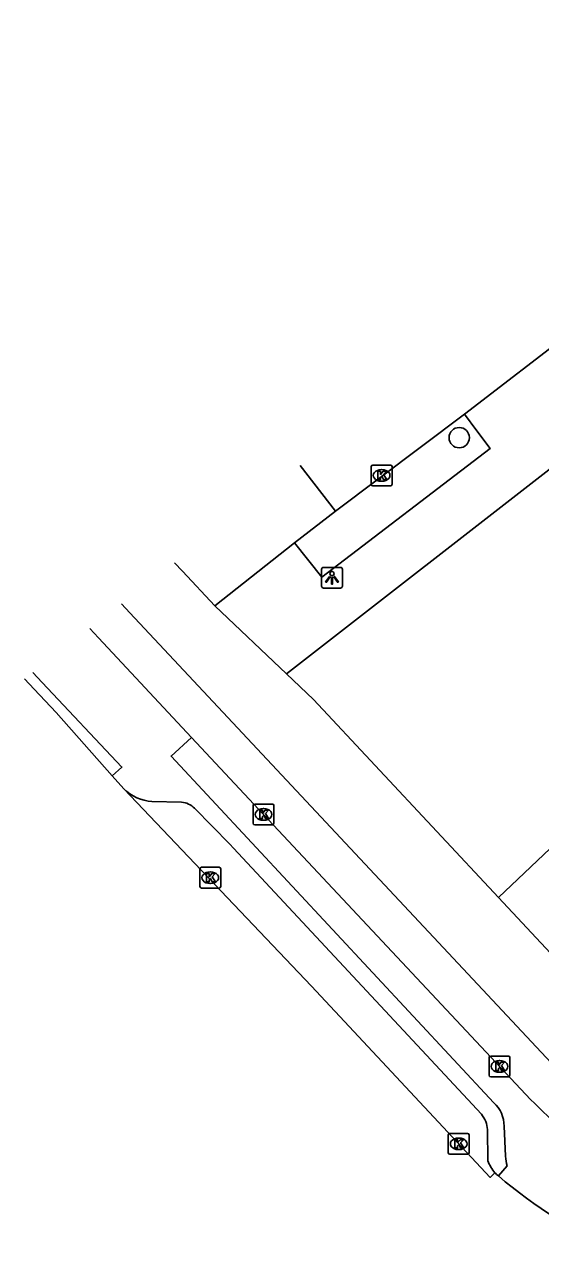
# Model space of a CAD drawing. Extents: x 163427 to 164190, y 380331 to 381641.
# Drawn here: x 163427 to 163451.8, y 380905.8 to 380964.8 of the extents above; entities that cross this region are included whole.
import ezdxf

# ---------------------------------------------------------------- set-up
doc = ezdxf.new("R2010")
doc.units = 0
for name, color, linetype in [('IMGEO_Berm_open', 7, 'Continuous'), ('IMGEO_Boom', 7, 'Continuous'), ('IMGEO_Fietspad_gesloten', 7, 'Continuous'), ('IMGEO_Groenvoorziening', 7, 'Continuous'), ('IMGEO_Kolk', 7, 'Continuous'), ('IMGEO_Lichtpunt', 7, 'Continuous'), ('IMGEO_Parkeervlak_open', 7, 'Continuous'), ('IMGEO_Rijbaan_lokaal_gesloten', 7, 'Continuous'), ('IMGEO_Rijbaan_lokaal_open', 7, 'Continuous'), ('IMGEO_Voetpad_open', 7, 'Continuous')]:
    doc.layers.add(name, color=color, linetype=linetype)

msp = doc.modelspace()

# ---------------------------------------------------------------- linework, layer by layer
at = {"layer": 'IMGEO_Berm_open'}
for points in [[(163449.547, 380912.999), (163434.019, 380929.663), (163435.008, 380930.561)], [(163450.114, 380910.424), (163450.036, 380911.88)], [(163449.762, 380909.478), (163450.191, 380909.959)]]:
    msp.add_lwpolyline(points, dxfattribs=at)
for centre, radius, start, end in [((163448.552, 380911.898), 1.484, 359.30818, 47.90222), ((163451.599, 380910.431), 1.485, 180.26901, 198.53573)]:
    msp.add_arc(centre, radius, start, end, dxfattribs=at)
at = {"layer": 'IMGEO_Boom'}
msp.add_circle((163447.88, 380944.972), 0.489, dxfattribs=at)
at = {"layer": 'IMGEO_Fietspad_gesloten'}
for points in [[(163431.634, 380936.983), (163432.04, 380936.549), (163453.01, 380914.164)], [(163435.008, 380930.561), (163430.529, 380935.348), (163430.106, 380935.8)], [(163435.008, 380930.561), (163438.471, 380926.86), (163451.314, 380913.154)]]:
    msp.add_lwpolyline(points, dxfattribs=at)
msp.add_arc((163486.597, 380949.137), 50.395, 225.56274, 235.83879, dxfattribs=at)
at = {"layer": 'IMGEO_Groenvoorziening'}
msp.add_lwpolyline([(163452.26, 380925.22), (163449.768, 380922.865)], dxfattribs=at)
at = {"layer": 'IMGEO_Kolk'}
for p, q in [((163443.647, 380942.731), (163443.647, 380943.583)), ((163443.722, 380943.657), (163444.574, 380943.657)), ((163444.135, 380943.437), (163444.16, 380943.437)), ((163444.648, 380943.583), (163444.648, 380942.731)), ((163444.158, 380942.877), (163444.133, 380942.877)), ((163444.574, 380942.657), (163443.722, 380942.657)), ((163437.969, 380926.434), (163437.969, 380927.286)), ((163438.044, 380927.36), (163438.896, 380927.36)), ((163438.457, 380927.14), (163438.482, 380927.14)), ((163438.97, 380927.286), (163438.97, 380926.434)), ((163438.896, 380926.36), (163438.044, 380926.36)), ((163438.48, 380926.58), (163438.455, 380926.58)), ((163435.405, 380923.392), (163435.405, 380924.244)), ((163435.48, 380924.318), (163436.332, 380924.318)), ((163435.893, 380924.098), (163435.918, 380924.098)), ((163436.406, 380924.244), (163436.406, 380923.392)), ((163435.916, 380923.538), (163435.891, 380923.538)), ((163436.332, 380923.318), (163435.48, 380923.318)), ((163449.32, 380914.32), (163449.32, 380915.172)), ((163449.395, 380915.246), (163450.247, 380915.246)), ((163450.321, 380915.172), (163450.321, 380914.32)), ((163449.808, 380915.026), (163449.833, 380915.026)), ((163450.247, 380914.246), (163449.395, 380914.246)), ((163449.831, 380914.466), (163449.806, 380914.466)), ((163447.43, 380911.524), (163448.282, 380911.524)), ((163447.355, 380910.598), (163447.355, 380911.45)), ((163447.843, 380911.304), (163447.868, 380911.304)), ((163448.356, 380911.45), (163448.356, 380910.598)), ((163448.282, 380910.524), (163447.43, 380910.524)), ((163447.866, 380910.744), (163447.841, 380910.744))]:
    msp.add_line(p, q, dxfattribs=at)
for points in [[(163443.647, 380942.731), (163443.647, 380943.583)], [(163443.722, 380943.657), (163444.574, 380943.657)], [(163444.648, 380943.583), (163444.648, 380942.731)], [(163443.968, 380943.357), (163444.091, 380943.357), (163444.091, 380943.206), (163444.221, 380943.357), (163444.385, 380943.357), (163444.239, 380943.206), (163444.392, 380942.957), (163444.24, 380942.957), (163444.155, 380943.121), (163444.091, 380943.054), (163444.091, 380942.957), (163443.968, 380942.957), (163443.968, 380943.357)], [(163444.574, 380942.657), (163443.722, 380942.657)], [(163437.969, 380926.434), (163437.969, 380927.286)], [(163438.044, 380927.36), (163438.896, 380927.36)], [(163438.29, 380927.06), (163438.413, 380927.06), (163438.413, 380926.909), (163438.543, 380927.06), (163438.707, 380927.06), (163438.561, 380926.909), (163438.714, 380926.66), (163438.562, 380926.66), (163438.477, 380926.824), (163438.413, 380926.757), (163438.413, 380926.66), (163438.29, 380926.66), (163438.29, 380927.06)], [(163438.97, 380927.286), (163438.97, 380926.434)], [(163438.896, 380926.36), (163438.044, 380926.36)], [(163435.405, 380923.392), (163435.405, 380924.244)], [(163435.48, 380924.318), (163436.332, 380924.318)], [(163435.726, 380924.018), (163435.849, 380924.018), (163435.849, 380923.867), (163435.979, 380924.018), (163436.143, 380924.018), (163435.997, 380923.867), (163436.15, 380923.618), (163435.998, 380923.618), (163435.913, 380923.782), (163435.849, 380923.715), (163435.849, 380923.618), (163435.726, 380923.618), (163435.726, 380924.018)], [(163436.406, 380924.244), (163436.406, 380923.392)], [(163436.332, 380923.318), (163435.48, 380923.318)], [(163449.32, 380914.32), (163449.32, 380915.172)], [(163449.395, 380915.246), (163450.247, 380915.246)], [(163450.321, 380915.172), (163450.321, 380914.32)], [(163449.641, 380914.946), (163449.764, 380914.946), (163449.764, 380914.795), (163449.894, 380914.946), (163450.058, 380914.946), (163449.912, 380914.795), (163450.065, 380914.546), (163449.913, 380914.546), (163449.828, 380914.71), (163449.764, 380914.643), (163449.764, 380914.546), (163449.641, 380914.546), (163449.641, 380914.946)], [(163450.247, 380914.246), (163449.395, 380914.246)], [(163447.43, 380911.524), (163448.282, 380911.524)], [(163447.355, 380910.598), (163447.355, 380911.45)], [(163447.676, 380911.224), (163447.799, 380911.224), (163447.799, 380911.073), (163447.929, 380911.224), (163448.093, 380911.224), (163447.947, 380911.073), (163448.1, 380910.824), (163447.948, 380910.824), (163447.863, 380910.988), (163447.799, 380910.921), (163447.799, 380910.824), (163447.676, 380910.824), (163447.676, 380911.224)], [(163448.356, 380911.45), (163448.356, 380910.598)], [(163448.282, 380910.524), (163447.43, 380910.524)]]:
    msp.add_lwpolyline(points, dxfattribs=at)
for centre, start, end in [((163443.724, 380943.581), 91.55205, 178.44795), ((163443.724, 380943.581), 91.55205, 178.44795), ((163444.572, 380943.581), 1.55205, 88.44795), ((163444.572, 380943.581), 1.55205, 88.44795), ((163443.724, 380942.733), 181.55205, 268.44795), ((163443.724, 380942.733), 181.55205, 268.44795), ((163444.572, 380942.733), 271.55205, 358.44795), ((163444.572, 380942.733), 271.55205, 358.44795), ((163438.046, 380927.284), 91.55205, 178.44795), ((163438.046, 380927.284), 91.55205, 178.44795), ((163438.894, 380927.284), 1.55205, 88.44795), ((163438.894, 380927.284), 1.55205, 88.44795), ((163438.046, 380926.436), 181.55205, 268.44795), ((163438.046, 380926.436), 181.55205, 268.44795), ((163438.894, 380926.436), 271.55205, 358.44795), ((163438.894, 380926.436), 271.55205, 358.44795), ((163435.482, 380924.242), 91.55205, 178.44795), ((163435.482, 380924.242), 91.55205, 178.44795), ((163436.33, 380924.242), 1.55205, 88.44795), ((163436.33, 380924.242), 1.55205, 88.44795), ((163435.482, 380923.394), 181.55205, 268.44795), ((163435.482, 380923.394), 181.55205, 268.44795), ((163436.33, 380923.394), 271.55205, 358.44795), ((163436.33, 380923.394), 271.55205, 358.44795), ((163449.397, 380915.17), 91.55205, 178.44795), ((163449.397, 380915.17), 91.55205, 178.44795), ((163450.245, 380915.17), 1.55205, 88.44795), ((163450.245, 380915.17), 1.55205, 88.44795), ((163449.397, 380914.322), 181.55205, 268.44795), ((163449.397, 380914.322), 181.55205, 268.44795), ((163450.245, 380914.322), 271.55205, 358.44795), ((163450.245, 380914.322), 271.55205, 358.44795), ((163447.432, 380911.448), 91.55205, 178.44795), ((163447.432, 380911.448), 91.55205, 178.44795), ((163448.28, 380911.448), 1.55205, 88.44795), ((163448.28, 380911.448), 1.55205, 88.44795), ((163447.432, 380910.6), 181.55205, 268.44795), ((163447.432, 380910.6), 181.55205, 268.44795), ((163448.28, 380910.6), 271.55205, 358.44795), ((163448.28, 380910.6), 271.55205, 358.44795)]:
    msp.add_arc(centre, 0.0765, start, end, dxfattribs=at)
for centre, major_axis, ratio, start_param, end_param in [((163444.134, 380943.157), (-0.387, 0.002), 0.722429, 4.712389, 7.853982), ((163444.159, 380943.157), (-0.39, 0.002), 0.717154, 1.570796, 4.712389), ((163438.456, 380926.86), (-0.387, 0.002), 0.722429, 4.712389, 7.853982), ((163438.481, 380926.86), (-0.39, 0.002), 0.717154, 1.570796, 4.712389), ((163435.892, 380923.818), (-0.387, 0.002), 0.722429, 4.712389, 7.853982), ((163435.917, 380923.818), (-0.39, 0.002), 0.717154, 1.570796, 4.712389), ((163449.807, 380914.746), (-0.387, 0.002), 0.722429, 4.712389, 7.853982), ((163449.832, 380914.746), (-0.39, 0.002), 0.717154, 1.570796, 4.712389), ((163447.842, 380911.024), (-0.387, 0.002), 0.722429, 4.712389, 7.853982), ((163447.867, 380911.024), (-0.39, 0.002), 0.717154, 1.570796, 4.712389)]:
    msp.add_ellipse(centre, major_axis=major_axis, ratio=ratio, start_param=start_param, end_param=end_param, dxfattribs=at)
at = {"layer": 'IMGEO_Lichtpunt'}
for p, q in [((163442.164, 380938.736), (163441.356, 380938.736)), ((163442.164, 380938.736), (163441.356, 380938.736)), ((163441.262, 380938.641), (163441.262, 380937.834)), ((163441.262, 380938.641), (163441.262, 380937.834)), ((163442.258, 380937.834), (163442.258, 380938.641)), ((163442.258, 380937.834), (163442.258, 380938.641)), ((163441.356, 380937.74), (163442.164, 380937.74)), ((163441.356, 380937.74), (163442.164, 380937.74))]:
    msp.add_line(p, q, dxfattribs=at)
for points in [[(163441.636, 380938.305), (163441.675, 380938.277), (163441.487, 380938.015), (163441.449, 380938.042), (163441.636, 380938.305)], [(163441.738, 380938.257), (163441.785, 380938.257), (163441.785, 380937.935), (163441.738, 380937.935), (163441.738, 380938.257)], [(163441.848, 380938.277), (163441.886, 380938.304), (163442.073, 380938.042), (163442.034, 380938.014), (163441.848, 380938.277)]]:
    msp.add_lwpolyline(points, dxfattribs=at)
msp.add_circle((163441.761, 380938.439), 0.0994, dxfattribs=at)
for centre, start, end in [((163441.356, 380938.641), 90, 180), ((163441.356, 380938.641), 90, 180), ((163442.164, 380938.641), 0, 90), ((163442.164, 380938.641), 0, 90), ((163441.356, 380937.834), 180, 270), ((163441.356, 380937.834), 180, 270), ((163442.164, 380937.834), 270, 0), ((163442.164, 380937.834), 270, 360)]:
    msp.add_arc(centre, 0.0946, start, end, dxfattribs=at)
at = {"layer": 'IMGEO_Parkeervlak_open'}
for points in [[(163433.1, 380927.483), (163434.523, 380927.446)], [(163435.149, 380927.153), (163436.848, 380925.424), (163437.021, 380925.238), (163448.945, 380912.447)], [(163449.24, 380911.706), (163449.264, 380910.206)]]:
    msp.add_lwpolyline(points, dxfattribs=at)
for centre, radius, start, end in [((163433.231, 380929.57), 2.091, 225.01161, 266.40208), ((163434.476, 380926.531), 0.916, 42.74966, 87.08634), ((163448.007, 380911.644), 1.234, 2.85695, 40.55911), ((163450.797, 380910.72), 1.617, 198.53292, 222.24072)]:
    msp.add_arc(centre, radius, start, end, dxfattribs=at)
at = {"layer": 'IMGEO_Rijbaan_lokaal_gesloten'}
for points in [[(163426.972, 380933.374), (163427.432, 380932.886), (163428.488, 380931.766), (163431.194, 380928.72)], [(163431.194, 380928.72), (163431.753, 380928.091)], [(163449.6, 380909.633), (163449.361, 380909.411), (163440.776, 380918.601), (163431.753, 380928.091)]]:
    msp.add_lwpolyline(points, dxfattribs=at)
for centre, radius, start, end in [((163450.799, 380910.724), 1.621, 222.30008, 230.22993), ((163467.652, 380930.928), 27.931, 230.16989, 244.31662)]:
    msp.add_arc(centre, radius, start, end, dxfattribs=at)
at = {"layer": 'IMGEO_Rijbaan_lokaal_open'}
for points in [[(163455.936, 380952.079), (163453.48, 380950.197), (163448.128, 380946.094)], [(163441.931, 380941.438), (163448.128, 380946.094)], [(163441.931, 380941.438), (163440.224, 380943.633)], [(163439.959, 380939.91), (163441.931, 380941.438)], [(163439.959, 380939.91), (163436.131, 380936.893)], [(163434.19, 380938.962), (163434.568, 380938.559), (163436.131, 380936.893)]]:
    msp.add_lwpolyline(points, dxfattribs=at)
at = {"layer": 'IMGEO_Voetpad_open'}
for points in [[(163439.565, 380933.626), (163479.451, 380964.616), (163481.138, 380964.83)], [(163448.128, 380946.094), (163448.726, 380945.295), (163449.361, 380944.448), (163441.269, 380938.261), (163439.959, 380939.91)], [(163436.131, 380936.893), (163439.565, 380933.626)], [(163427.369, 380933.681), (163427.824, 380933.198), (163431.653, 380929.135), (163431.194, 380928.72)], [(163449.768, 380922.865), (163440.875, 380932.38), (163439.565, 380933.626)], [(163461.116, 380910.725), (163449.768, 380922.865)]]:
    msp.add_lwpolyline(points, dxfattribs=at)

doc.saveas('drawing.dxf')
